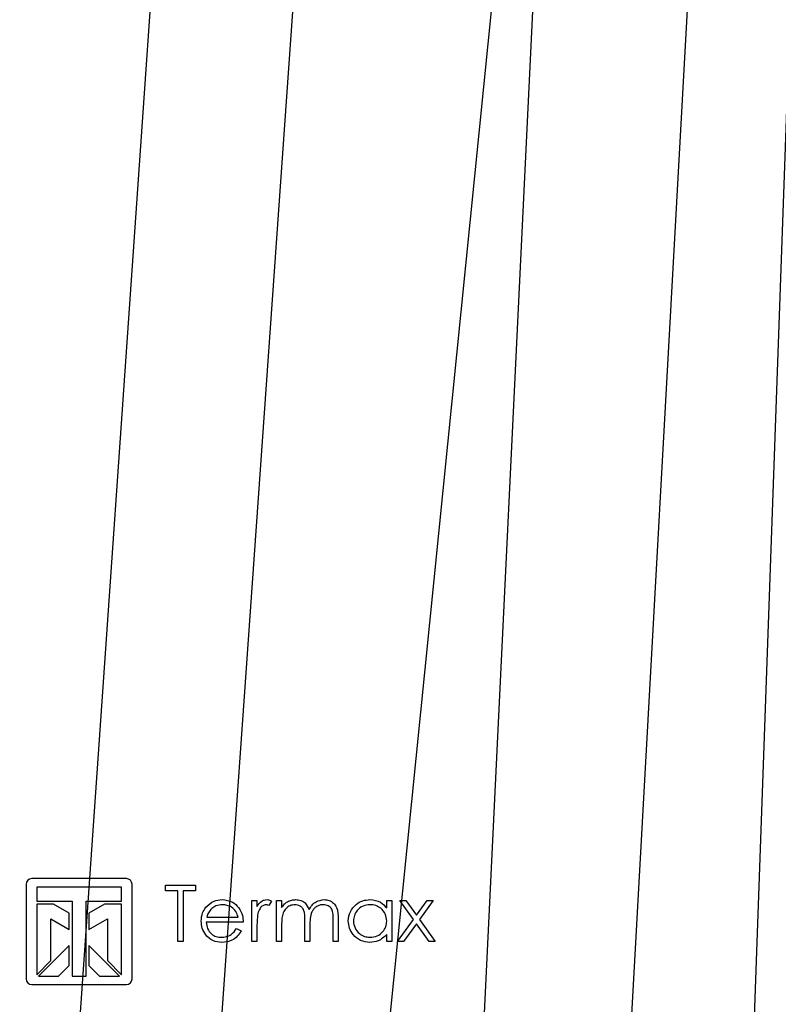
# Model space of a CAD drawing. Header units: inches. Extents: x 1802 to 2468, y -208 to -72.
# Tile 457 of 595: x 2184.89 to 2187.58, y -95.81 to -92.32. Entities that reach past the tile are written whole.
import ezdxf

# ---------------------------------------------------------------- set-up
doc = ezdxf.new("R2010")
doc.units = ezdxf.units.IN
doc.header["$LTSCALE"] = 0.5
doc.header["$MEASUREMENT"] = 0
doc.layers.add('DST-M-S', color=53, linetype='Continuous')
doc.layers.add('SID-M-S', color=105, linetype='Continuous')

msp = doc.modelspace()

# ---------------------------------------------------------------- linework, layer by layer
at = {"layer": 'DST-M-S', "linetype": 'Continuous', "lineweight": 25}
for p, q in [((2185.27101, -95.36037), (2184.93601, -95.36037)), ((2184.91601, -95.38037), (2184.91601, -95.71537)), ((2185.25351, -95.39037), (2184.95351, -95.39037)), ((2184.95351, -95.39037), (2184.95351, -95.44037)), ((2185.25351, -95.44037), (2185.25351, -95.39037)), ((2185.29101, -95.71537), (2185.29101, -95.38037)), ((2185.40978, -95.3833), (2185.51491, -95.3833)), ((2185.40978, -95.40382), (2185.40978, -95.3833)), ((2185.51491, -95.3833), (2185.51491, -95.40382)), ((2185.45337, -95.40382), (2185.40978, -95.40382)), ((2185.45337, -95.5833), (2185.45337, -95.40382)), ((2185.47132, -95.40382), (2185.47132, -95.5833)), ((2185.51491, -95.40382), (2185.47132, -95.40382)), ((2184.95351, -95.44037), (2185.07851, -95.44037)), ((2184.95351, -95.45037), (2184.95351, -95.70054)), ((2185.01351, -95.45037), (2184.95351, -95.45037)), ((2185.06851, -95.48213), (2185.01351, -95.45037)), ((2185.07851, -95.44037), (2185.07851, -95.70537)), ((2185.12851, -95.44037), (2185.25351, -95.44037)), ((2185.12851, -95.70537), (2185.12851, -95.44037)), ((2185.19351, -95.45037), (2185.13851, -95.48213)), ((2185.25351, -95.45037), (2185.19351, -95.45037)), ((2185.25351, -95.70054), (2185.25351, -95.45037)), ((2185.71491, -95.43715), (2185.73286, -95.43715)), ((2185.71491, -95.5833), (2185.71491, -95.43715)), ((2185.73286, -95.43715), (2185.73286, -95.45866)), ((2185.78414, -95.43959), (2185.77429, -95.45514)), ((2185.80209, -95.43715), (2185.82004, -95.43715)), ((2185.80209, -95.5833), (2185.80209, -95.43715)), ((2185.82004, -95.43715), (2185.82004, -95.46255)), ((2186.19184, -95.43715), (2186.20978, -95.43715)), ((2186.19184, -95.46419), (2186.19184, -95.43715)), ((2186.20978, -95.43715), (2186.20978, -95.5833)), ((2186.23799, -95.43715), (2186.25934, -95.43715)), ((2186.28631, -95.50482), (2186.23799, -95.43715)), ((2186.25934, -95.43715), (2186.29696, -95.48987)), ((2186.29696, -95.48987), (2186.33458, -95.43715)), ((2186.35594, -95.43715), (2186.30766, -95.50482)), ((2186.33458, -95.43715), (2186.35594, -95.43715)), ((2185.06851, -95.53986), (2185.06851, -95.48213)), ((2185.13851, -95.48213), (2185.13851, -95.53986)), ((2185.55526, -95.49612), (2185.6662, -95.49612)), ((2185.00351, -95.65054), (2185.00351, -95.50233)), ((2185.00351, -95.50233), (2185.06851, -95.53986)), ((2185.13851, -95.53986), (2185.20351, -95.50233)), ((2185.20351, -95.50233), (2185.20351, -95.65054)), ((2185.68414, -95.51407), (2185.55337, -95.51407)), ((2185.73286, -95.53418), (2185.73286, -95.5833)), ((2185.82004, -95.5218), (2185.82004, -95.5833)), ((2185.90209, -95.5833), (2185.90209, -95.50898)), ((2185.92004, -95.52645), (2185.92004, -95.5833)), ((2186.00209, -95.5833), (2186.00209, -95.50406)), ((2186.02004, -95.50414), (2186.02004, -95.5833)), ((2186.2303, -95.5833), (2186.28631, -95.50482)), ((2186.29696, -95.5198), (2186.25165, -95.5833)), ((2186.34228, -95.5833), (2186.29696, -95.5198)), ((2186.30766, -95.50482), (2186.36363, -95.5833)), ((2185.66051, -95.53715), (2185.67645, -95.54552)), ((2186.19184, -95.5833), (2186.19184, -95.55802)), ((2185.06851, -95.59689), (2184.96003, -95.70537)), ((2185.06851, -95.6676), (2185.06851, -95.59689)), ((2185.24699, -95.70537), (2185.13851, -95.59689)), ((2185.13851, -95.59689), (2185.13851, -95.6676)), ((2185.47132, -95.5833), (2185.45337, -95.5833)), ((2185.73286, -95.5833), (2185.71491, -95.5833)), ((2185.82004, -95.5833), (2185.80209, -95.5833)), ((2185.92004, -95.5833), (2185.90209, -95.5833)), ((2186.02004, -95.5833), (2186.00209, -95.5833)), ((2186.20978, -95.5833), (2186.19184, -95.5833)), ((2186.25165, -95.5833), (2186.2303, -95.5833)), ((2186.36363, -95.5833), (2186.34228, -95.5833)), ((2184.95351, -95.70054), (2185.00351, -95.65054)), ((2185.03074, -95.70537), (2185.06851, -95.6676)), ((2185.13851, -95.6676), (2185.17628, -95.70537)), ((2185.20351, -95.65054), (2185.25351, -95.70054)), ((2184.96003, -95.70537), (2185.03074, -95.70537)), ((2185.07851, -95.70537), (2185.12851, -95.70537)), ((2185.17628, -95.70537), (2185.24699, -95.70537)), ((2184.93601, -95.73537), (2185.27101, -95.73537))]:
    msp.add_line(p, q, dxfattribs=at)
for centre, start, end in [((2184.93601, -95.38037), 90, 180), ((2185.27101, -95.38037), 0, 90), ((2184.93601, -95.71537), 180, 270), ((2185.27101, -95.71537), 270, 0)]:
    msp.add_arc(centre, 0.02, start, end, dxfattribs=at)
for points, knots in [([(2185.53543, -95.51063), (2185.53631, -95.5007), (2185.5379, -95.48295), (2185.54786, -95.46829), (2185.55225, -95.46183)], [0, 0, 0, 0, 0.5594271, 1, 1, 1, 1]), ([(2185.55225, -95.46183), (2185.56123, -95.453), (2185.57729, -95.43719), (2185.59956, -95.43538), (2185.60938, -95.43458)], [0, 0, 0, 0, 0.5585773, 1, 1, 1, 1]), ([(2185.61031, -95.45253), (2185.60255, -95.45321), (2185.58869, -95.45441), (2185.57755, -95.46262), (2185.57265, -95.46624)], [0, 0, 0, 0, 0.5594582, 1, 1, 1, 1]), ([(2185.60938, -95.43458), (2185.62237, -95.43609), (2185.64562, -95.43878), (2185.66131, -95.45583), (2185.66824, -95.46335)], [0, 0, 0, 0, 0.5589188, 1, 1, 1, 1]), ([(2185.6662, -95.49612), (2185.664, -95.4892), (2185.65962, -95.47539), (2185.64427, -95.46147), (2185.62725, -95.45387), (2185.61595, -95.45298), (2185.61031, -95.45253)], [0, 0, 0, 0, 0.28013819, 0.55919443, 0.77959768, 1, 1, 1, 1]), ([(2185.66824, -95.46335), (2185.67344, -95.47214), (2185.68276, -95.48788), (2185.68372, -95.50605), (2185.68414, -95.51407)], [0, 0, 0, 0, 0.5588968, 1, 1, 1, 1]), ([(2185.73286, -95.45866), (2185.73788, -95.4518), (2185.74489, -95.44222), (2185.75862, -95.43547), (2185.76522, -95.43488), (2185.76852, -95.43458)], [0, 0, 0, 0, 0.5587877, 0.7794811, 1, 1, 1, 1]), ([(2185.76511, -95.45253), (2185.76089, -95.45345), (2185.7524, -95.4553), (2185.74152, -95.46707), (2185.73813, -95.47759), (2185.73607, -95.48402)], [0, 0, 0, 0, 0.2783358, 0.5587681, 1, 1, 1, 1]), ([(2185.77429, -95.45514), (2185.77265, -95.45438), (2185.76972, -95.45302), (2185.76652, -95.45268), (2185.76511, -95.45253)], [0, 0, 0, 0, 0.5603957, 1, 1, 1, 1]), ([(2185.76852, -95.43458), (2185.77162, -95.43495), (2185.77717, -95.43562), (2185.78201, -95.43838), (2185.78414, -95.43959)], [0, 0, 0, 0, 0.5592431, 1, 1, 1, 1]), ([(2185.82004, -95.46255), (2185.82328, -95.45816), (2185.82906, -95.45033), (2185.83688, -95.44454), (2185.84031, -95.442)], [0, 0, 0, 0, 0.5601482, 1, 1, 1, 1]), ([(2185.86732, -95.45253), (2185.86143, -95.45328), (2185.84964, -95.45477), (2185.8348, -95.46541), (2185.82036, -95.48725), (2185.82017, -95.50755), (2185.82004, -95.5218)], [0, 0, 0, 0, 0.186544, 0.3733498, 0.5601303, 1, 1, 1, 1]), ([(2185.84031, -95.442), (2185.84571, -95.43962), (2185.85534, -95.43538), (2185.86583, -95.43483), (2185.87044, -95.43458)], [0, 0, 0, 0, 0.55974326, 1, 1, 1, 1]), ([(2185.90209, -95.50898), (2185.90264, -95.49585), (2185.90332, -95.47943), (2185.89331, -95.46294), (2185.88333, -95.45465), (2185.87371, -95.45338), (2185.86732, -95.45253)], [0, 0, 0, 0, 0.5005373, 0.6258968, 0.7513678, 1, 1, 1, 1]), ([(2185.87044, -95.43458), (2185.87628, -95.43518), (2185.88796, -95.43638), (2185.90705, -95.44709), (2185.91321, -95.46125), (2185.91696, -95.46988)], [0, 0, 0, 0, 0.2808091, 0.5615074, 1, 1, 1, 1]), ([(2185.91696, -95.46988), (2185.92028, -95.46453), (2185.92691, -95.45384), (2185.94448, -95.43882), (2185.96069, -95.43619), (2185.97056, -95.43458)], [0, 0, 0, 0, 0.2812634, 0.5620938, 1, 1, 1, 1]), ([(2185.96744, -95.45253), (2185.96328, -95.45286), (2185.95497, -95.4535), (2185.94354, -95.45898), (2185.93388, -95.46695), (2185.92438, -95.48081), (2185.92042, -95.50168), (2185.92017, -95.51818), (2185.92004, -95.52645)], [0, 0, 0, 0, 0.1249882, 0.2500048, 0.3751001, 0.5001999, 0.7494316, 1, 1, 1, 1]), ([(2186.00209, -95.50406), (2186.00251, -95.4916), (2186.00302, -95.47602), (2185.99227, -95.46141), (2185.9825, -95.45421), (2185.97345, -95.4532), (2185.96744, -95.45253)], [0, 0, 0, 0, 0.49944539, 0.62493335, 0.75056099, 1, 1, 1, 1]), ([(2185.97056, -95.43458), (2185.97663, -95.43514), (2185.98875, -95.43624), (2186.00452, -95.44639), (2186.01957, -95.46873), (2186.01985, -95.48953), (2186.02004, -95.50414)], [0, 0, 0, 0, 0.18688526, 0.373579, 0.56026761, 1, 1, 1, 1]), ([(2186.05594, -95.50983), (2186.05733, -95.49863), (2186.06011, -95.47621), (2186.08128, -95.45183), (2186.10629, -95.43684), (2186.1239, -95.43534), (2186.1327, -95.43458)], [0, 0, 0, 0, 0.2794126, 0.5591913, 0.7795483, 1, 1, 1, 1]), ([(2186.13294, -95.45253), (2186.12437, -95.45353), (2186.10724, -95.45553), (2186.08777, -95.47076), (2186.07608, -95.48986), (2186.07462, -95.50331), (2186.07389, -95.51003)], [0, 0, 0, 0, 0.2797672, 0.5592905, 0.7797189, 1, 1, 1, 1]), ([(2186.1327, -95.43458), (2186.14589, -95.43608), (2186.16949, -95.43875), (2186.185, -95.45641), (2186.19184, -95.46419)], [0, 0, 0, 0, 0.5590621, 1, 1, 1, 1]), ([(2186.19184, -95.51055), (2186.19088, -95.50188), (2186.18896, -95.48455), (2186.17281, -95.46548), (2186.15334, -95.45415), (2186.13974, -95.45307), (2186.13294, -95.45253)], [0, 0, 0, 0, 0.2796602, 0.5592103, 0.7794872, 1, 1, 1, 1]), ([(2185.57265, -95.46624), (2185.56828, -95.47117), (2185.56048, -95.48001), (2185.55686, -95.49119), (2185.55526, -95.49612)], [0, 0, 0, 0, 0.5587953, 1, 1, 1, 1]), ([(2185.73607, -95.48402), (2185.73488, -95.49335), (2185.73277, -95.51001), (2185.73283, -95.52679), (2185.73286, -95.53418)], [0, 0, 0, 0, 0.559636, 1, 1, 1, 1]), ([(2185.60894, -95.58587), (2185.59782, -95.58487), (2185.57562, -95.58287), (2185.55172, -95.56154), (2185.53782, -95.53657), (2185.53622, -95.51927), (2185.53543, -95.51063)], [0, 0, 0, 0, 0.2798853, 0.5588589, 0.779462, 1, 1, 1, 1]), ([(2185.55337, -95.51407), (2185.55429, -95.52199), (2185.55613, -95.53781), (2185.57028, -95.55572), (2185.58802, -95.56639), (2185.60047, -95.56741), (2185.6067, -95.56792)], [0, 0, 0, 0, 0.2799631, 0.5593589, 0.7795256, 1, 1, 1, 1]), ([(2186.13214, -95.58587), (2186.12091, -95.58455), (2186.09844, -95.58192), (2186.07357, -95.56125), (2186.05821, -95.53631), (2186.0567, -95.51866), (2186.05594, -95.50983)], [0, 0, 0, 0, 0.2795734, 0.559333, 0.7795891, 1, 1, 1, 1]), ([(2186.07389, -95.51003), (2186.0751, -95.51856), (2186.07752, -95.53563), (2186.09326, -95.55469), (2186.1126, -95.56595), (2186.12605, -95.56726), (2186.13278, -95.56792)], [0, 0, 0, 0, 0.2794286, 0.5591463, 0.7795701, 1, 1, 1, 1]), ([(2186.13278, -95.56792), (2186.14135, -95.56688), (2186.15848, -95.56482), (2186.17845, -95.55016), (2186.19007, -95.53081), (2186.19125, -95.5173), (2186.19184, -95.51055)], [0, 0, 0, 0, 0.2798222, 0.5593866, 0.7796028, 1, 1, 1, 1]), ([(2185.6067, -95.56792), (2185.61274, -95.56741), (2185.62482, -95.56639), (2185.64535, -95.55768), (2185.65476, -95.54493), (2185.66051, -95.53715)], [0, 0, 0, 0, 0.2805335, 0.5609657, 1, 1, 1, 1]), ([(2185.67645, -95.54552), (2185.67237, -95.55214), (2185.66422, -95.56536), (2185.64123, -95.58233), (2185.62118, -95.58453), (2185.60894, -95.58587)], [0, 0, 0, 0, 0.280919, 0.5614069, 1, 1, 1, 1]), ([(2186.19184, -95.55802), (2186.18237, -95.56701), (2186.16542, -95.58311), (2186.14233, -95.58502), (2186.13214, -95.58587)], [0, 0, 0, 0, 0.5587633, 1, 1, 1, 1])]:
    msp.add_open_spline(points, degree=3, knots=knots, dxfattribs=at)
at = {"layer": 'SID-M-S'}
for p, q in [((2185.74442, -86.68922), (2184.89341, -98.89447)), ((2186.9391, -87.50251), (2186.38947, -98.89422)), ((2186.82221, -89.69993), (2185.8965, -98.89498)), ((2187.69973, -90.0045), (2187.38403, -98.89412)), ((2187.3655, -90.27386), (2186.88937, -98.89429)), ((2185.98177, -90.54871), (2185.39213, -98.89448))]:
    msp.add_line(p, q, dxfattribs=at)

doc.saveas('drawing.dxf')
